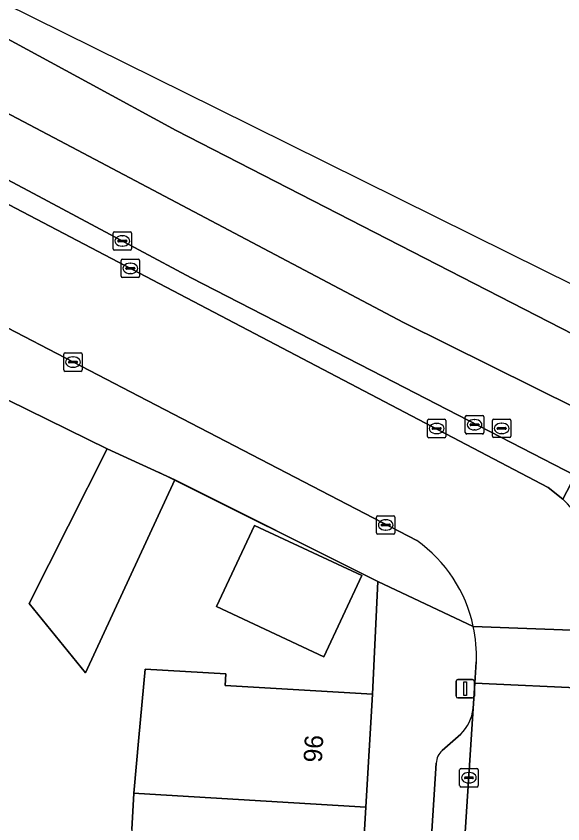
# Model space of a CAD drawing. Extents: x 160157 to 160921, y 381516 to 382045.
# Drawn here: x 160493.34 to 160522.99, y 381930.46 to 381974.24 of the extents above; entities that cross this region are included whole.
import ezdxf

# ---------------------------------------------------------------- set-up
doc = ezdxf.new("R2010")
doc.units = 0
for name, color, linetype in [('IMGEO_Berm_open', 7, 'Continuous'), ('IMGEO_Erf', 7, 'Continuous'), ('IMGEO_Kolk', 7, 'Continuous'), ('IMGEO_Lichtmast', 7, 'Continuous'), ('IMGEO_Muur', 7, 'Continuous'), ('IMGEO_Pand', 7, 'Continuous'), ('IMGEO_Pand_nummerreeks', 7, 'Continuous'), ('IMGEO_Parkeervlak_open', 7, 'Continuous'), ('IMGEO_Rijbaan_lokaal_open', 7, 'Continuous'), ('IMGEO_Rijbaan_regionaal_gesloten', 7, 'Continuous'), ('IMGEO_Rioolput', 7, 'Continuous'), ('IMGEO_Voetpad_open', 7, 'Continuous')]:
    doc.layers.add(name, color=color, linetype=linetype)

msp = doc.modelspace()

# ---------------------------------------------------------------- linework, layer by layer
at = {"layer": 'IMGEO_Berm_open'}
for points in [[(160474.789, 381973.536), (160500, 381960.326), (160522.19, 381948.698), (160522.991, 381948.067), (160523.654, 381949.34), (160513.241, 381954.71), (160502.844, 381960.063), (160500, 381961.576), (160494.279, 381964.619), (160452.239, 381986.977)], [(160531.89, 381945.298), (160523.654, 381949.34), (160522.991, 381948.067)]]:
    msp.add_lwpolyline(points, dxfattribs=at)
msp.add_arc((160519.279, 381944.208), 5.354, 14.4012, 46.1088, dxfattribs=at)
at = {"layer": 'IMGEO_Erf'}
msp.add_lwpolyline([(160499.613, 381930.156), (160499.728, 381932.119), (160500, 381935.142), (160500.334, 381938.849), (160504.716, 381938.591), (160504.68, 381937.97), (160512.664, 381937.5), (160512.953, 381943.6), (160501.945, 381949.103), (160497.103, 381938.644), (160494.055, 381942.41), (160498.282, 381950.798), (160402.448, 381997.893)], dxfattribs=at)
msp.add_lwpolyline([(160506.27, 381946.639), (160512.081, 381943.917), (160510.021, 381939.518), (160504.21, 381942.239)], close=True, dxfattribs=at)
at = {"layer": 'IMGEO_Kolk'}
for p, q in [((160498.599, 381961.629), (160498.599, 381962.481)), ((160498.674, 381962.555), (160499.526, 381962.555)), ((160499.6, 381962.481), (160499.6, 381961.629)), ((160498.858, 381962.049), (160498.858, 381962.061)), ((160499.296, 381962.012), (160498.898, 381962.012)), ((160498.901, 381962.098), (160499.299, 381962.098)), ((160499.087, 381962.335), (160499.112, 381962.335)), ((160499.342, 381962.061), (160499.342, 381962.049)), ((160499.526, 381961.555), (160498.674, 381961.555)), ((160499.11, 381961.775), (160499.085, 381961.775)), ((160499.108, 381961.07), (160499.96, 381961.07)), ((160499.033, 381960.144), (160499.033, 381960.996)), ((160499.521, 381960.85), (160499.546, 381960.85)), ((160500.034, 381960.996), (160500.034, 381960.144)), ((160499.292, 381960.564), (160499.292, 381960.576)), ((160499.73, 381960.527), (160499.332, 381960.527)), ((160499.335, 381960.613), (160499.733, 381960.613)), ((160499.544, 381960.29), (160499.519, 381960.29)), ((160499.776, 381960.576), (160499.776, 381960.564)), ((160499.96, 381960.07), (160499.108, 381960.07)), ((160495.926, 381955.063), (160495.926, 381955.915)), ((160496.001, 381955.989), (160496.853, 381955.989)), ((160496.927, 381955.915), (160496.927, 381955.063)), ((160496.185, 381955.483), (160496.185, 381955.495)), ((160496.623, 381955.446), (160496.225, 381955.446)), ((160496.228, 381955.532), (160496.626, 381955.532)), ((160496.414, 381955.769), (160496.439, 381955.769)), ((160496.669, 381955.495), (160496.669, 381955.483)), ((160496.853, 381954.989), (160496.001, 381954.989)), ((160496.437, 381955.209), (160496.412, 381955.209)), ((160515.645, 381951.465), (160515.645, 381952.317)), ((160515.72, 381952.391), (160516.572, 381952.391)), ((160516.646, 381952.317), (160516.646, 381951.465)), ((160517.701, 381951.667), (160517.701, 381952.519)), ((160517.776, 381952.593), (160518.628, 381952.593)), ((160518.189, 381952.373), (160518.214, 381952.373)), ((160518.702, 381952.519), (160518.702, 381951.667)), ((160515.904, 381951.885), (160515.904, 381951.897)), ((160515.947, 381951.934), (160516.345, 381951.934)), ((160516.133, 381952.171), (160516.158, 381952.171)), ((160516.388, 381951.897), (160516.388, 381951.885)), ((160517.96, 381952.087), (160517.96, 381952.099)), ((160518.398, 381952.05), (160518, 381952.05)), ((160518.003, 381952.136), (160518.401, 381952.136)), ((160518.444, 381952.099), (160518.444, 381952.087)), ((160516.342, 381951.848), (160515.944, 381951.848)), ((160516.156, 381951.611), (160516.131, 381951.611)), ((160518.628, 381951.593), (160517.776, 381951.593)), ((160518.212, 381951.813), (160518.187, 381951.813)), ((160516.572, 381951.391), (160515.72, 381951.391)), ((160512.887, 381946.237), (160512.887, 381947.089)), ((160512.962, 381947.163), (160513.814, 381947.163)), ((160513.888, 381947.089), (160513.888, 381946.237)), ((160513.146, 381946.657), (160513.146, 381946.669)), ((160513.584, 381946.62), (160513.186, 381946.62)), ((160513.189, 381946.706), (160513.587, 381946.706)), ((160513.375, 381946.943), (160513.4, 381946.943)), ((160513.63, 381946.669), (160513.63, 381946.657)), ((160513.398, 381946.383), (160513.373, 381946.383)), ((160513.814, 381946.163), (160512.962, 381946.163)), ((160517.395, 381932.535), (160517.395, 381933.387)), ((160517.47, 381933.461), (160518.322, 381933.461)), ((160517.883, 381933.241), (160517.908, 381933.241)), ((160518.396, 381933.387), (160518.396, 381932.535)), ((160517.654, 381932.955), (160517.654, 381932.967)), ((160518.092, 381932.918), (160517.694, 381932.918)), ((160517.697, 381933.004), (160518.095, 381933.004)), ((160517.906, 381932.681), (160517.881, 381932.681)), ((160518.138, 381932.967), (160518.138, 381932.955)), ((160518.322, 381932.461), (160517.47, 381932.461))]:
    msp.add_line(p, q, dxfattribs=at)
for points in [[(160498.599, 381961.629), (160498.599, 381962.481)], [(160498.674, 381962.555), (160499.526, 381962.555)], [(160499.6, 381962.481), (160499.6, 381961.629)], [(160499.526, 381961.555), (160498.674, 381961.555)], [(160499.108, 381961.07), (160499.96, 381961.07)], [(160499.033, 381960.144), (160499.033, 381960.996)], [(160500.034, 381960.996), (160500.034, 381960.144)], [(160499.96, 381960.07), (160499.108, 381960.07)], [(160495.926, 381955.063), (160495.926, 381955.915)], [(160496.001, 381955.989), (160496.853, 381955.989)], [(160496.927, 381955.915), (160496.927, 381955.063)], [(160496.853, 381954.989), (160496.001, 381954.989)], [(160515.645, 381951.465), (160515.645, 381952.317)], [(160515.72, 381952.391), (160516.572, 381952.391)], [(160516.646, 381952.317), (160516.646, 381951.465)], [(160517.701, 381951.667), (160517.701, 381952.519)], [(160517.776, 381952.593), (160518.628, 381952.593)], [(160518.702, 381952.519), (160518.702, 381951.667)], [(160518.628, 381951.593), (160517.776, 381951.593)], [(160516.572, 381951.391), (160515.72, 381951.391)], [(160512.887, 381946.237), (160512.887, 381947.089)], [(160512.962, 381947.163), (160513.814, 381947.163)], [(160513.888, 381947.089), (160513.888, 381946.237)], [(160513.814, 381946.163), (160512.962, 381946.163)], [(160517.395, 381932.535), (160517.395, 381933.387)], [(160517.47, 381933.461), (160518.322, 381933.461)], [(160518.396, 381933.387), (160518.396, 381932.535)], [(160518.322, 381932.461), (160517.47, 381932.461)]]:
    msp.add_lwpolyline(points, dxfattribs=at)
for centre, radius, start, end in [((160498.676, 381962.479), 0.0765, 91.552, 178.448), ((160498.676, 381962.479), 0.0765, 91.552, 178.448), ((160499.524, 381962.479), 0.0765, 1.552, 88.448), ((160499.524, 381962.479), 0.0765, 1.552, 88.448), ((160498.898, 381962.058), 0.0403, 85.8775, 175.7526), ((160498.895, 381962.048), 0.0366, 178.938, 274.7102), ((160499.299, 381962.055), 0.043, 264.8664, 352.4533), ((160499.303, 381962.06), 0.0386, 1.7309, 96.639), ((160498.676, 381961.631), 0.0765, 181.552, 268.448), ((160498.676, 381961.631), 0.0765, 181.552, 268.448), ((160499.524, 381961.631), 0.0765, 271.552, 358.448), ((160499.524, 381961.631), 0.0765, 271.552, 358.448), ((160499.11, 381960.994), 0.0765, 91.552, 178.448), ((160499.11, 381960.994), 0.0765, 91.552, 178.448), ((160499.958, 381960.994), 0.0765, 1.552, 88.448), ((160499.958, 381960.994), 0.0765, 1.552, 88.448), ((160499.332, 381960.573), 0.0403, 85.8775, 175.7526), ((160499.329, 381960.563), 0.0366, 178.938, 274.7102), ((160499.733, 381960.57), 0.043, 264.8664, 352.4533), ((160499.737, 381960.575), 0.0386, 1.7309, 96.639), ((160499.11, 381960.146), 0.0765, 181.552, 268.448), ((160499.11, 381960.146), 0.0765, 181.552, 268.448), ((160499.958, 381960.146), 0.0765, 271.552, 358.448), ((160499.958, 381960.146), 0.0765, 271.552, 358.448), ((160496.003, 381955.913), 0.0765, 91.552, 178.448), ((160496.003, 381955.913), 0.0765, 91.552, 178.448), ((160496.851, 381955.913), 0.0765, 1.552, 88.448), ((160496.851, 381955.913), 0.0765, 1.552, 88.448), ((160496.225, 381955.492), 0.0403, 85.8775, 175.7526), ((160496.222, 381955.482), 0.0366, 178.938, 274.7102), ((160496.626, 381955.489), 0.043, 264.8664, 352.4533), ((160496.63, 381955.494), 0.0386, 1.7309, 96.639), ((160496.003, 381955.065), 0.0765, 181.552, 268.448), ((160496.003, 381955.065), 0.0765, 181.552, 268.448), ((160496.851, 381955.065), 0.0765, 271.552, 358.448), ((160496.851, 381955.065), 0.0765, 271.552, 358.448), ((160515.722, 381952.315), 0.0765, 91.552, 178.448), ((160515.722, 381952.315), 0.0765, 91.552, 178.448), ((160516.57, 381952.315), 0.0765, 1.552, 88.448), ((160516.57, 381952.315), 0.0765, 1.552, 88.448), ((160517.778, 381952.517), 0.0765, 91.552, 178.448), ((160517.778, 381952.517), 0.0765, 91.552, 178.448), ((160518.626, 381952.517), 0.0765, 1.552, 88.448), ((160518.626, 381952.517), 0.0765, 1.552, 88.448), ((160515.944, 381951.894), 0.0403, 85.8775, 175.7526), ((160515.941, 381951.884), 0.0366, 178.938, 274.7102), ((160516.345, 381951.891), 0.043, 264.8664, 352.4533), ((160516.349, 381951.896), 0.0386, 1.7309, 96.639), ((160518, 381952.096), 0.0403, 85.8775, 175.7526), ((160517.997, 381952.086), 0.0366, 178.938, 274.7102), ((160518.401, 381952.093), 0.043, 264.8664, 352.4533), ((160518.405, 381952.098), 0.0386, 1.7309, 96.639), ((160515.722, 381951.467), 0.0765, 181.552, 268.448), ((160515.722, 381951.467), 0.0765, 181.552, 268.448), ((160516.57, 381951.467), 0.0765, 271.552, 358.448), ((160516.57, 381951.467), 0.0765, 271.552, 358.448), ((160517.778, 381951.669), 0.0765, 181.552, 268.448), ((160517.778, 381951.669), 0.0765, 181.552, 268.448), ((160518.626, 381951.669), 0.0765, 271.552, 358.448), ((160518.626, 381951.669), 0.0765, 271.552, 358.448), ((160512.964, 381947.087), 0.0765, 91.552, 178.448), ((160512.964, 381947.087), 0.0765, 91.552, 178.448), ((160513.812, 381947.087), 0.0765, 1.552, 88.448), ((160513.812, 381947.087), 0.0765, 1.552, 88.448), ((160513.186, 381946.666), 0.0403, 85.8775, 175.7526), ((160513.183, 381946.656), 0.0366, 178.938, 274.7102), ((160513.587, 381946.663), 0.043, 264.8664, 352.4533), ((160513.591, 381946.668), 0.0386, 1.7309, 96.639), ((160512.964, 381946.239), 0.0765, 181.552, 268.448), ((160512.964, 381946.239), 0.0765, 181.552, 268.448), ((160513.812, 381946.239), 0.0765, 271.552, 358.448), ((160513.812, 381946.239), 0.0765, 271.552, 358.448), ((160517.472, 381933.385), 0.0765, 91.552, 178.448), ((160517.472, 381933.385), 0.0765, 91.552, 178.448), ((160518.32, 381933.385), 0.0765, 1.552, 88.448), ((160518.32, 381933.385), 0.0765, 1.552, 88.448), ((160517.694, 381932.964), 0.0403, 85.8775, 175.7526), ((160517.691, 381932.954), 0.0366, 178.938, 274.7102), ((160518.095, 381932.961), 0.043, 264.8664, 352.4533), ((160518.099, 381932.966), 0.0386, 1.7309, 96.639), ((160517.472, 381932.537), 0.0765, 181.552, 268.448), ((160517.472, 381932.537), 0.0765, 181.552, 268.448), ((160518.32, 381932.537), 0.0765, 271.552, 358.448), ((160518.32, 381932.537), 0.0765, 271.552, 358.448)]:
    msp.add_arc(centre, radius, start, end, dxfattribs=at)
for centre, major_axis, ratio, start_param, end_param in [((160499.086, 381962.055), (-0.387, 0.002), 0.722429, 4.712389, 7.853982), ((160499.111, 381962.055), (-0.39, 0.002), 0.717154, 1.570796, 4.712389), ((160499.52, 381960.57), (-0.387, 0.002), 0.722429, 4.712389, 7.853982), ((160499.545, 381960.57), (-0.39, 0.002), 0.717154, 1.570796, 4.712389), ((160496.413, 381955.489), (-0.387, 0.002), 0.722429, 4.712389, 7.853982), ((160496.438, 381955.489), (-0.39, 0.002), 0.717154, 1.570796, 4.712389), ((160518.188, 381952.093), (-0.387, 0.002), 0.722429, 4.712389, 7.853982), ((160518.213, 381952.093), (-0.39, 0.002), 0.717154, 1.570796, 4.712389), ((160516.132, 381951.891), (-0.387, 0.002), 0.722429, 4.712389, 7.853982), ((160516.157, 381951.891), (-0.39, 0.002), 0.717154, 1.570796, 4.712389), ((160513.374, 381946.663), (-0.387, 0.002), 0.722429, 4.712389, 7.853982), ((160513.399, 381946.663), (-0.39, 0.002), 0.717154, 1.570796, 4.712389), ((160517.882, 381932.961), (-0.387, 0.002), 0.722429, 4.712389, 7.853982), ((160517.907, 381932.961), (-0.39, 0.002), 0.717154, 1.570796, 4.712389)]:
    msp.add_ellipse(centre, major_axis=major_axis, ratio=ratio, start_param=start_param, end_param=end_param, dxfattribs=at)
at = {"layer": 'IMGEO_Lichtmast'}
for p, q in [((160517.202, 381937.389), (160517.202, 381938.189)), ((160517.202, 381938.189), (160517.202, 381937.389)), ((160517.302, 381938.289), (160518.092, 381938.289)), ((160518.092, 381938.289), (160517.302, 381938.289)), ((160518.192, 381938.189), (160518.192, 381937.389)), ((160518.192, 381937.389), (160518.192, 381938.189)), ((160518.092, 381937.289), (160517.302, 381937.289)), ((160517.302, 381937.289), (160518.092, 381937.289))]:
    msp.add_line(p, q, dxfattribs=at)
msp.add_lwpolyline([(160517.622, 381938.164), (160517.772, 381938.164), (160517.772, 381937.414), (160517.622, 381937.414), (160517.622, 381938.164)], dxfattribs=at)
for centre, start, end in [((160517.302, 381938.189), 90, 180), ((160517.302, 381938.189), 90, 180), ((160518.092, 381938.189), 0, 90), ((160518.092, 381938.189), 360, 90), ((160517.302, 381937.389), 180, 270), ((160517.302, 381937.389), 180, 270), ((160518.092, 381937.389), 270, 0), ((160518.092, 381937.389), 270, 0)]:
    msp.add_arc(centre, 0.1, start, end, dxfattribs=at)
at = {"layer": 'IMGEO_Muur'}
msp.add_lwpolyline([(160501.087, 381949.521), (160512.953, 381943.6), (160512.664, 381937.5)], dxfattribs=at)
at = {"layer": 'IMGEO_Pand'}
for points in [[(160501.945, 381949.103), (160498.282, 381950.798), (160494.055, 381942.41), (160497.103, 381938.644)], [(160512.081, 381943.917), (160506.27, 381946.639), (160504.21, 381942.239), (160510.021, 381939.518)], [(160512.664, 381937.5), (160504.68, 381937.97), (160504.716, 381938.591), (160500.334, 381938.849), (160500, 381935.142), (160499.728, 381932.119), (160500, 381932.103), (160512.303, 381931.376)], [(160499.728, 381932.119), (160499.613, 381930.156), (160499.554, 381929.158), (160500, 381929.132), (160504.084, 381928.89), (160503.898, 381925.744), (160506.952, 381925.564), (160511.943, 381925.27), (160512.303, 381931.376), (160500, 381932.103)]]:
    msp.add_lwpolyline(points, close=True, dxfattribs=at)
at = {"layer": 'IMGEO_Parkeervlak_open'}
for points in [[(160516.372, 381909.572), (160518.134, 381936.707)], [(160517.466, 381935.318), (160516.455, 381934.445)], [(160516.124, 381933.748), (160514.779, 381912.758)]]:
    msp.add_lwpolyline(points, dxfattribs=at)
for centre, radius, start, end in [((160515.51, 381937.114), 2.656, 317.4464, 351.1858), ((160517.067, 381933.727), 0.943, 130.4493, 178.7454)]:
    msp.add_arc(centre, radius, start, end, dxfattribs=at)
at = {"layer": 'IMGEO_Rijbaan_lokaal_open'}
for points in [[(160399.863, 382003.519), (160404.804, 382001.246), (160407.395, 382000), (160413.942, 381996.852), (160428.582, 381989.594), (160441.879, 381983.091), (160453.485, 381977.588), (160461.898, 381973.443), (160463.584, 381972.567), (160476.354, 381965.933), (160479.961, 381964.048), (160500, 381953.649), (160515.073, 381945.818)], [(160522.991, 381948.067), (160522.19, 381948.698), (160500, 381960.326), (160474.789, 381973.536)], [(160518.133, 381941.164), (160524.431, 381940.933), (160524.49, 381941.873), (160524.62, 381943.95)], [(160524.269, 381938.352), (160524.431, 381940.933), (160518.133, 381941.164)], [(160518.299, 381939.241), (160518.224, 381938.087), (160524.499, 381937.805)], [(160527.722, 381936.226), (160526.887, 381936.748), (160525.072, 381937.606), (160524.641, 381937.751), (160524.499, 381937.805), (160518.224, 381938.087), (160518.134, 381936.707), (160516.372, 381909.572), (160516.322, 381908.808), (160515.579, 381897.367), (160515.3, 381893.072)]]:
    msp.add_lwpolyline(points, dxfattribs=at)
for centre, radius, start, end in [((160519.279, 381944.208), 5.354, 14.4012, 46.1088), ((160510.596, 381939.542), 7.709, 12.1483, 54.5015), ((160510.546, 381939.54), 7.759, 357.7889, 12.0785)]:
    msp.add_arc(centre, radius, start, end, dxfattribs=at)
at = {"layer": 'IMGEO_Rijbaan_regionaal_gesloten'}
for points in [[(160640.692, 381901.715), (160520.062, 381961.392), (160504.185, 381969.247), (160466.234, 381988.022), (160419.184, 382012.886), (160365.751, 382037.141)], [(160581.541, 381928.321), (160555.806, 381940.957), (160530.995, 381953.177), (160502.017, 381968.051), (160497.302, 381970.609), (160481.941, 381978.945), (160475.912, 381982.085), (160452.111, 381994.482), (160435.823, 382003.008), (160421.334, 382010.113), (160410.064, 382015.797)], [(160410.064, 382015.797), (160421.334, 382010.113), (160435.823, 382003.008), (160452.111, 381994.482), (160475.912, 381982.085), (160481.941, 381978.945), (160497.302, 381970.609), (160502.017, 381968.051), (160530.995, 381953.177), (160555.806, 381940.957), (160581.541, 381928.321), (160591.887, 381923.241), (160619.539, 381909.789), (160639.905, 381900.067), (160640.692, 381901.715)], [(160413.304, 382010.083), (160428.844, 382002.405), (160433.281, 382000), (160455.129, 381988.874), (160485.491, 381972.871), (160495.708, 381967.479), (160514.358, 381957.638), (160540.324, 381944.763), (160582.108, 381924.035)], [(160582.108, 381924.035), (160540.324, 381944.763), (160514.358, 381957.638), (160495.708, 381967.479), (160485.491, 381972.871), (160455.129, 381988.874), (160433.281, 382000)], [(160452.239, 381986.977), (160494.279, 381964.619), (160500, 381961.576), (160502.844, 381960.063), (160513.241, 381954.71), (160523.654, 381949.34), (160531.89, 381945.298)]]:
    msp.add_lwpolyline(points, dxfattribs=at)
at = {"layer": 'IMGEO_Rioolput'}
for p, q in [((160519.175, 381951.47), (160519.175, 381952.322)), ((160519.25, 381952.396), (160520.102, 381952.396)), ((160520.176, 381952.322), (160520.176, 381951.47)), ((160519.434, 381951.89), (160519.434, 381951.902)), ((160519.477, 381951.939), (160519.875, 381951.939)), ((160519.663, 381952.176), (160519.688, 381952.176)), ((160519.918, 381951.902), (160519.918, 381951.89)), ((160519.872, 381951.853), (160519.474, 381951.853)), ((160519.686, 381951.616), (160519.661, 381951.616)), ((160520.102, 381951.396), (160519.25, 381951.396))]:
    msp.add_line(p, q, dxfattribs=at)
for points in [[(160519.175, 381951.47), (160519.175, 381952.322)], [(160519.25, 381952.396), (160520.102, 381952.396)], [(160520.176, 381952.322), (160520.176, 381951.47)], [(160520.102, 381951.396), (160519.25, 381951.396)]]:
    msp.add_lwpolyline(points, dxfattribs=at)
for centre, radius, start, end in [((160519.252, 381952.32), 0.0765, 91.552, 178.448), ((160519.252, 381952.32), 0.0765, 91.552, 178.448), ((160520.1, 381952.32), 0.0765, 1.552, 88.448), ((160520.1, 381952.32), 0.0765, 1.552, 88.448), ((160519.474, 381951.899), 0.0403, 85.8775, 175.7526), ((160519.471, 381951.889), 0.0366, 178.938, 274.7102), ((160519.875, 381951.896), 0.043, 264.8664, 352.4533), ((160519.879, 381951.901), 0.0386, 1.7309, 96.639), ((160519.252, 381951.472), 0.0765, 181.552, 268.448), ((160519.252, 381951.472), 0.0765, 181.552, 268.448), ((160520.1, 381951.472), 0.0765, 271.552, 358.448), ((160520.1, 381951.472), 0.0765, 271.552, 358.448)]:
    msp.add_arc(centre, radius, start, end, dxfattribs=at)
for centre, major_axis, ratio, start_param, end_param in [((160519.662, 381951.896), (-0.387, 0.002), 0.722429, 4.712389, 7.853982), ((160519.687, 381951.896), (-0.39, 0.002), 0.717154, 1.570796, 4.712389)]:
    msp.add_ellipse(centre, major_axis=major_axis, ratio=ratio, start_param=start_param, end_param=end_param, dxfattribs=at)
at = {"layer": 'IMGEO_Voetpad_open'}
for points in [[(160441.879, 381983.091), (160428.582, 381989.594), (160413.942, 381996.852), (160407.395, 382000), (160404.804, 382001.246), (160399.863, 382003.519), (160378.965, 382013.132), (160357.444, 382022.211), (160355.89, 382018.493), (160357.59, 382017.782), (160358.953, 382017.212), (160359.146, 382017.608), (160358.163, 382018.089), (160358.403, 382018.579), (160373.026, 382011.418), (160374.008, 382010.938), (160374.001, 382010.924), (160378.888, 382008.882), (160397.931, 382000), (160402.448, 381997.893), (160498.282, 381950.798), (160501.945, 381949.103), (160512.953, 381943.6), (160518.133, 381941.164)], [(160515.073, 381945.818), (160500, 381953.649), (160479.961, 381964.048)], [(160518.133, 381941.164), (160512.953, 381943.6), (160512.664, 381937.5), (160512.303, 381931.376), (160511.943, 381925.27), (160511.802, 381923.23), (160513.235, 381923.143), (160512.824, 381916.285), (160512.401, 381909.234), (160511.844, 381899.716), (160511.254, 381891.713), (160509.584, 381891.836), (160509.474, 381890.439), (160509.028, 381883.948), (160508.982, 381882.876), (160508.58, 381876.669), (160508.261, 381871.744), (160507.527, 381860.411), (160506.751, 381848.424), (160506.173, 381839.496), (160506.091, 381838.386), (160505.533, 381829.33), (160505.049, 381821.483), (160501.303, 381815.777)], [(160518.134, 381936.707), (160518.224, 381938.087), (160518.299, 381939.241)], [(160516.455, 381934.445), (160517.466, 381935.318)], [(160514.779, 381912.758), (160516.124, 381933.748)]]:
    msp.add_lwpolyline(points, dxfattribs=at)
for centre, radius, start, end in [((160510.596, 381939.542), 7.709, 12.1483, 54.5015), ((160510.546, 381939.54), 7.759, 357.7889, 12.0785), ((160515.51, 381937.114), 2.656, 317.4464, 351.1858), ((160517.067, 381933.727), 0.943, 130.4493, 178.7454)]:
    msp.add_arc(centre, radius, start, end, dxfattribs=at)

# ---------------------------------------------------------------- texts
at = {"layer": 'IMGEO_Pand_nummerreeks'}
msp.add_text('96', height=1, rotation=86.6255, dxfattribs=at).set_placement((160509.92, 381933.766))

doc.saveas('drawing.dxf')
